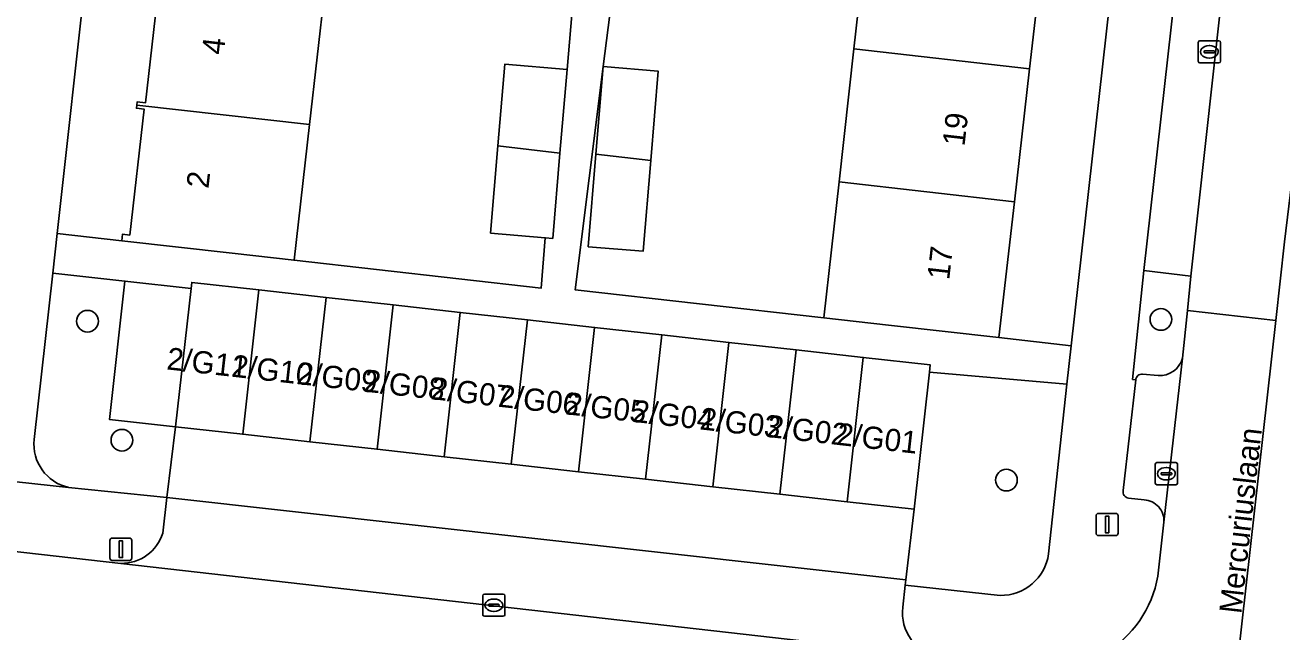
# Model space of a CAD drawing. Extents: x 161928 to 163071, y 386474 to 387428.
# Drawn here: x 162133 to 162189.6, y 386644.6 to 386672 of the extents above; entities that cross this region are included whole.
import ezdxf

# ---------------------------------------------------------------- set-up
doc = ezdxf.new("R2010")
doc.units = 0
for name, color, linetype in [('IMGEO_Berm_groen', 7, 'Continuous'), ('IMGEO_Boom', 7, 'Continuous'), ('IMGEO_Erf', 7, 'Continuous'), ('IMGEO_Groenvoorziening', 7, 'Continuous'), ('IMGEO_Kolk', 7, 'Continuous'), ('IMGEO_Lichtmast', 7, 'Continuous'), ('IMGEO_Openbare_ruimte_label', 7, 'Continuous'), ('IMGEO_Pand', 7, 'Continuous'), ('IMGEO_Pand_nummerreeks', 7, 'Continuous'), ('IMGEO_Parkeervlak_open', 7, 'Continuous'), ('IMGEO_Rijbaan_lokaal_open', 7, 'Continuous'), ('IMGEO_Voetpad_open', 7, 'Continuous')]:
    doc.layers.add(name, color=color, linetype=linetype)

msp = doc.modelspace()

# ---------------------------------------------------------------- linework, layer by layer
at = {"layer": 'IMGEO_Berm_groen'}
msp.add_lwpolyline([(162189.709, 386662.217), (162189.32, 386658.663), (162186.639, 386634.684), (162189.19, 386634.379), (162187.73, 386621.281), (162187.312, 386617.53), (162184.757, 386617.783), (162181.174, 386585.88)], dxfattribs=at)
at = {"layer": 'IMGEO_Boom'}
for centre in [(162184.149, 386658.718), (162135.8, 386658.637), (162137.349, 386653.275), (162177.187, 386651.478)]:
    msp.add_circle(centre, 0.489, dxfattribs=at)
at = {"layer": 'IMGEO_Erf'}
for points in [[(162139.782, 386710.786), (162134.429, 386662.587), (162137.341, 386662.264), (162137.374, 386662.553), (162137.705, 386662.515), (162138.349, 386668.194), (162138.001, 386668.233), (162138.017, 386668.378), (162138.033, 386668.52), (162138.417, 386668.477), (162139.076, 386674.297)], [(162159.537, 386674.105), (162159.033, 386670.106), (162157.765, 386660.044), (162168.959, 386658.789), (162169.649, 386664.92), (162170.323, 386670.912), (162170.997, 386676.905)], [(162146.487, 386673.582), (162145.797, 386667.496), (162145.105, 386661.384), (162156.226, 386660.125), (162156.419, 386662.398), (162153.952, 386662.608), (162154.285, 386666.532), (162154.598, 386670.22), (162157.4, 386669.982), (162157.774, 386674.386)]]:
    msp.add_lwpolyline(points, dxfattribs=at)
for points in [[(162185.509, 386705.724), (162182.357, 386706.078), (162181.659, 386699.965), (162180.974, 386693.974), (162180.29, 386687.983), (162179.605, 386681.992), (162178.92, 386676), (162178.236, 386670.009), (162177.551, 386664.018), (162176.853, 386657.905), (162180.101, 386657.532), (162183.403, 386686.958)], [(162159.033, 386670.106), (162161.505, 386669.899), (162161.167, 386665.88), (162160.823, 386661.785), (162158.351, 386661.993), (162158.702, 386666.161)]]:
    msp.add_lwpolyline(points, close=True, dxfattribs=at)
at = {"layer": 'IMGEO_Groenvoorziening'}
for points in [[(162185.117, 386656.967), (162185.35, 386659.121), (162185.49, 386660.666), (162183.386, 386660.927), (162182.871, 386656.015), (162183.012, 386655.989)], [(162134.945, 386651.151), (162139.379, 386650.691), (162139.767, 386653.881), (162136.786, 386654.214), (162137.481, 386660.448), (162134.231, 386660.808), (162133.398, 386653.309)], [(162179.913, 386655.797), (162173.726, 386656.344), (162173.036, 386650.166), (162172.662, 386646.979), (162172.633, 386646.736), (162176.904, 386646.282)], [(162179.088, 386648.151), (162179.913, 386655.797)], [(162183.325, 386656.248), (162184.022, 386656.185)]]:
    msp.add_lwpolyline(points, dxfattribs=at)
msp.add_lwpolyline([(162139.767, 386653.881), (162140.463, 386660.117), (162137.481, 386660.448), (162136.786, 386654.214)], close=True, dxfattribs=at)
for centre, radius, start, end in [((162184.091, 386657.247), 1.064, 266.3035, 344.762), ((162183.291, 386655.97), 0.28, 83.0524, 176.1615), ((162135.373, 386653.092), 1.987, 173.7179, 257.5531), ((162176.946, 386648.443), 2.161, 268.8734, 352.2384)]:
    msp.add_arc(centre, radius, start, end, dxfattribs=at)
at = {"layer": 'IMGEO_Kolk'}
for p, q in [((162185.831, 386670.348), (162185.831, 386671.2)), ((162185.906, 386671.274), (162186.758, 386671.274)), ((162186.319, 386671.054), (162186.344, 386671.054)), ((162186.832, 386671.2), (162186.832, 386670.348)), ((162186.09, 386670.768), (162186.09, 386670.78)), ((162186.528, 386670.731), (162186.13, 386670.731)), ((162186.133, 386670.817), (162186.531, 386670.817)), ((162186.342, 386670.494), (162186.317, 386670.494)), ((162186.574, 386670.78), (162186.574, 386670.768)), ((162186.758, 386670.274), (162185.906, 386670.274)), ((162183.894, 386651.339), (162183.894, 386652.191)), ((162183.969, 386652.265), (162184.821, 386652.265)), ((162184.196, 386651.808), (162184.594, 386651.808)), ((162184.382, 386652.045), (162184.407, 386652.045)), ((162184.895, 386652.191), (162184.895, 386651.339)), ((162184.821, 386651.265), (162183.969, 386651.265)), ((162184.153, 386651.759), (162184.153, 386651.771)), ((162184.591, 386651.722), (162184.193, 386651.722)), ((162184.405, 386651.485), (162184.38, 386651.485)), ((162184.637, 386651.771), (162184.637, 386651.759)), ((162153.602, 386645.414), (162153.602, 386646.266)), ((162153.677, 386646.34), (162154.529, 386646.34)), ((162154.603, 386646.266), (162154.603, 386645.414)), ((162153.861, 386645.834), (162153.861, 386645.846)), ((162154.299, 386645.797), (162153.901, 386645.797)), ((162153.904, 386645.883), (162154.302, 386645.883)), ((162154.113, 386645.56), (162154.088, 386645.56)), ((162154.09, 386646.12), (162154.115, 386646.12)), ((162154.345, 386645.846), (162154.345, 386645.834)), ((162154.529, 386645.34), (162153.677, 386645.34))]:
    msp.add_line(p, q, dxfattribs=at)
for points in [[(162185.831, 386670.348), (162185.831, 386671.2)], [(162185.906, 386671.274), (162186.758, 386671.274)], [(162186.832, 386671.2), (162186.832, 386670.348)], [(162186.758, 386670.274), (162185.906, 386670.274)], [(162183.894, 386651.339), (162183.894, 386652.191)], [(162183.969, 386652.265), (162184.821, 386652.265)], [(162184.895, 386652.191), (162184.895, 386651.339)], [(162184.821, 386651.265), (162183.969, 386651.265)], [(162153.602, 386645.414), (162153.602, 386646.266)], [(162153.677, 386646.34), (162154.529, 386646.34)], [(162154.603, 386646.266), (162154.603, 386645.414)], [(162154.529, 386645.34), (162153.677, 386645.34)]]:
    msp.add_lwpolyline(points, dxfattribs=at)
for centre, radius, start, end in [((162185.908, 386671.198), 0.0765, 91.552, 178.448), ((162185.908, 386671.198), 0.0765, 91.552, 178.448), ((162186.756, 386671.198), 0.0765, 1.552, 88.448), ((162186.756, 386671.198), 0.0765, 1.552, 88.448), ((162186.13, 386670.777), 0.0403, 85.8775, 175.7526), ((162186.127, 386670.767), 0.0366, 178.938, 274.7102), ((162186.531, 386670.774), 0.043, 264.8664, 352.4533), ((162186.535, 386670.779), 0.0386, 1.7309, 96.639), ((162185.908, 386670.35), 0.0765, 181.552, 268.448), ((162185.908, 386670.35), 0.0765, 181.552, 268.448), ((162186.756, 386670.35), 0.0765, 271.552, 358.448), ((162186.756, 386670.35), 0.0765, 271.552, 358.448), ((162183.971, 386652.189), 0.0765, 91.552, 178.448), ((162183.971, 386652.189), 0.0765, 91.552, 178.448), ((162184.193, 386651.768), 0.0403, 85.8775, 175.7526), ((162184.598, 386651.77), 0.0386, 1.7309, 96.639), ((162184.819, 386652.189), 0.0765, 1.552, 88.448), ((162184.819, 386652.189), 0.0765, 1.552, 88.448), ((162183.971, 386651.341), 0.0765, 181.552, 268.448), ((162183.971, 386651.341), 0.0765, 181.552, 268.448), ((162184.19, 386651.758), 0.0366, 178.938, 274.7102), ((162184.594, 386651.765), 0.043, 264.8664, 352.4533), ((162184.819, 386651.341), 0.0765, 271.552, 358.448), ((162184.819, 386651.341), 0.0765, 271.552, 358.448), ((162153.679, 386646.264), 0.0765, 91.552, 178.448), ((162153.679, 386646.264), 0.0765, 91.552, 178.448), ((162154.527, 386646.264), 0.0765, 1.552, 88.448), ((162154.527, 386646.264), 0.0765, 1.552, 88.448), ((162153.901, 386645.843), 0.0403, 85.8775, 175.7526), ((162153.898, 386645.833), 0.0366, 178.938, 274.7102), ((162154.302, 386645.84), 0.043, 264.8664, 352.4533), ((162154.306, 386645.845), 0.0386, 1.7309, 96.639), ((162153.679, 386645.416), 0.0765, 181.552, 268.448), ((162153.679, 386645.416), 0.0765, 181.552, 268.448), ((162154.527, 386645.416), 0.0765, 271.552, 358.448), ((162154.527, 386645.416), 0.0765, 271.552, 358.448)]:
    msp.add_arc(centre, radius, start, end, dxfattribs=at)
for centre, major_axis, ratio, start_param, end_param in [((162186.318, 386670.774), (-0.387, 0.002), 0.722429, 4.712389, 7.853982), ((162186.343, 386670.774), (-0.39, 0.002), 0.717154, 1.570796, 4.712389), ((162184.381, 386651.765), (-0.387, 0.002), 0.722429, 4.712389, 7.853982), ((162184.406, 386651.765), (-0.39, 0.002), 0.717154, 1.570796, 4.712389), ((162154.089, 386645.84), (-0.387, 0.002), 0.722429, 4.712389, 7.853982), ((162154.114, 386645.84), (-0.39, 0.002), 0.717154, 1.570796, 4.712389)]:
    msp.add_ellipse(centre, major_axis=major_axis, ratio=ratio, start_param=start_param, end_param=end_param, dxfattribs=at)
at = {"layer": 'IMGEO_Lichtmast'}
for p, q in [((162181.227, 386649.079), (162181.227, 386649.879)), ((162181.227, 386649.879), (162181.227, 386649.079)), ((162181.327, 386649.979), (162182.117, 386649.979)), ((162182.117, 386649.979), (162181.327, 386649.979)), ((162182.217, 386649.879), (162182.217, 386649.079)), ((162182.217, 386649.079), (162182.217, 386649.879)), ((162182.117, 386648.979), (162181.327, 386648.979)), ((162181.327, 386648.979), (162182.117, 386648.979)), ((162136.806, 386647.962), (162136.806, 386648.762)), ((162136.806, 386648.762), (162136.806, 386647.962)), ((162136.906, 386648.862), (162137.696, 386648.862)), ((162137.696, 386648.862), (162136.906, 386648.862)), ((162137.796, 386648.762), (162137.796, 386647.962)), ((162137.796, 386647.962), (162137.796, 386648.762)), ((162137.696, 386647.862), (162136.906, 386647.862)), ((162136.906, 386647.862), (162137.696, 386647.862))]:
    msp.add_line(p, q, dxfattribs=at)
for points in [[(162181.647, 386649.854), (162181.797, 386649.854), (162181.797, 386649.104), (162181.647, 386649.104), (162181.647, 386649.854)], [(162137.226, 386648.737), (162137.376, 386648.737), (162137.376, 386647.987), (162137.226, 386647.987), (162137.226, 386648.737)]]:
    msp.add_lwpolyline(points, dxfattribs=at)
for centre, start, end in [((162181.327, 386649.879), 90, 180), ((162181.327, 386649.879), 90, 180), ((162182.117, 386649.879), 0, 90), ((162182.117, 386649.879), 360, 90), ((162181.327, 386649.079), 180, 270), ((162181.327, 386649.079), 180, 270), ((162182.117, 386649.079), 270, 0), ((162182.117, 386649.079), 270, 0), ((162136.906, 386648.762), 90, 180), ((162136.906, 386648.762), 90, 180), ((162137.696, 386648.762), 0, 90), ((162137.696, 386648.762), 360, 90), ((162136.906, 386647.962), 180, 270), ((162136.906, 386647.962), 180, 270), ((162137.696, 386647.962), 270, 0), ((162137.696, 386647.962), 270, 0)]:
    msp.add_arc(centre, 0.1, start, end, dxfattribs=at)
at = {"layer": 'IMGEO_Pand'}
for points in [[(162178.236, 386670.009), (162178.92, 386676), (162170.997, 386676.905), (162170.323, 386670.912)], [(162138.763, 386674.458), (162138.749, 386674.334), (162139.076, 386674.297), (162138.417, 386668.477), (162138.033, 386668.52), (162138.017, 386668.378), (162145.797, 386667.496), (162146.487, 386673.582)], [(162170.323, 386670.912), (162169.649, 386664.92), (162177.551, 386664.018), (162178.236, 386670.009)], [(162157.4, 386669.982), (162154.598, 386670.22), (162154.285, 386666.532), (162157.08, 386666.215)], [(162161.167, 386665.88), (162161.505, 386669.899), (162159.033, 386670.106), (162158.702, 386666.161)], [(162138.017, 386668.378), (162138.001, 386668.233), (162138.349, 386668.194), (162137.705, 386662.515), (162137.374, 386662.553), (162137.341, 386662.264), (162142.31, 386661.701), (162145.105, 386661.384), (162145.797, 386667.496)], [(162157.08, 386666.215), (162154.285, 386666.532), (162153.952, 386662.608), (162156.419, 386662.398), (162156.754, 386662.37)], [(162158.702, 386666.161), (162158.351, 386661.993), (162160.823, 386661.785), (162161.167, 386665.88)], [(162169.649, 386664.92), (162168.959, 386658.789), (162171.885, 386658.461), (162176.853, 386657.905), (162177.551, 386664.018)], [(162142.791, 386653.543), (162143.517, 386660.045), (162140.493, 386660.383), (162140.463, 386660.117), (162139.767, 386653.881)], [(162145.816, 386653.206), (162146.542, 386659.708), (162143.517, 386660.045), (162142.791, 386653.543)], [(162148.84, 386652.868), (162149.566, 386659.37), (162146.542, 386659.708), (162145.816, 386653.206)], [(162151.865, 386652.53), (162152.591, 386659.032), (162149.566, 386659.37), (162148.84, 386652.868)], [(162154.889, 386652.192), (162155.615, 386658.694), (162152.591, 386659.032), (162151.865, 386652.53)], [(162157.914, 386651.855), (162158.64, 386658.357), (162155.615, 386658.694), (162154.889, 386652.192)], [(162160.938, 386651.517), (162161.664, 386658.019), (162158.64, 386658.357), (162157.914, 386651.855)], [(162163.963, 386651.179), (162164.689, 386657.681), (162161.664, 386658.019), (162160.938, 386651.517)], [(162166.987, 386650.841), (162167.713, 386657.343), (162164.689, 386657.681), (162163.963, 386651.179)], [(162170.011, 386650.504), (162170.738, 386657.006), (162167.713, 386657.343), (162166.987, 386650.841)], [(162173.036, 386650.166), (162173.726, 386656.344), (162173.762, 386656.668), (162170.738, 386657.006), (162170.011, 386650.504)]]:
    msp.add_lwpolyline(points, close=True, dxfattribs=at)
at = {"layer": 'IMGEO_Parkeervlak_open'}
msp.add_lwpolyline([(162187.484, 386678.615), (162185.389, 386678.856), (162183.386, 386660.927), (162185.49, 386660.666)], close=True, dxfattribs=at)
for points in [[(162184.282, 386649.581), (162185.117, 386656.967)], [(162183.012, 386655.989), (162182.447, 386651.008)], [(162184.022, 386656.185), (162183.325, 386656.248)], [(162182.688, 386650.661), (162183.395, 386650.585)]]:
    msp.add_lwpolyline(points, dxfattribs=at)
for centre, radius, start, end in [((162184.091, 386657.247), 1.064, 266.3035, 344.762), ((162183.291, 386655.97), 0.28, 83.0524, 176.1615), ((162182.733, 386650.949), 0.292, 168.3673, 261.1946), ((162183.342, 386649.644), 0.942, 356.1633, 86.7557)]:
    msp.add_arc(centre, radius, start, end, dxfattribs=at)
at = {"layer": 'IMGEO_Rijbaan_lokaal_open'}
for points in [[(162191.383, 386677.164), (162191.485, 386678.234), (162191.691, 386680.339), (162191.927, 386682.236), (162187.957, 386682.681), (162187.711, 386680.712), (162187.484, 386678.615), (162185.49, 386660.666), (162185.35, 386659.121), (162189.32, 386658.663), (162189.709, 386662.217), (162191.379, 386675.956)], [(162181.174, 386585.88), (162184.757, 386617.783), (162186.639, 386634.684), (162189.32, 386658.663), (162185.35, 386659.121), (162185.117, 386656.967), (162184.282, 386649.581), (162184.043, 386647.418)]]:
    msp.add_lwpolyline(points, dxfattribs=at)
msp.add_lwpolyline([(162137.297, 386647.725), (162127.886, 386648.779), (162127.319, 386643.804), (162174.153, 386638.563), (162177.166, 386638.193), (162177.659, 386643.176), (162174.184, 386643.534)], close=True, dxfattribs=at)
msp.add_arc((162179.063, 386647.988), 5.013, 253.7355, 353.4705, dxfattribs=at)
at = {"layer": 'IMGEO_Voetpad_open'}
for points in [[(162189.312, 386737.892), (162188.314, 386730.719), (162185.687, 386707.307), (162185.509, 386705.724), (162183.403, 386686.958), (162180.101, 386657.532), (162179.913, 386655.797), (162179.088, 386648.151)], [(162134.231, 386660.808), (162134.429, 386662.587), (162139.782, 386710.786), (162139.955, 386712.346), (162136.616, 386712.732), (162133.024, 386713.116), (162131.325, 386713.298), (162130.567, 386713.382), (162130.423, 386712.063), (162131.756, 386711.955), (162131.706, 386711.363), (162135.45, 386710.968)], [(162182.447, 386651.008), (162183.012, 386655.989), (162182.871, 386656.015), (162183.386, 386660.927), (162185.389, 386678.856), (162187.484, 386678.615), (162187.711, 386680.712)], [(162157.774, 386674.386), (162157.4, 386669.982), (162157.08, 386666.215), (162156.754, 386662.37), (162156.419, 386662.398), (162156.226, 386660.125), (162145.105, 386661.384), (162142.31, 386661.701), (162137.341, 386662.264), (162134.429, 386662.587), (162134.231, 386660.808), (162137.481, 386660.448), (162140.463, 386660.117), (162140.493, 386660.383), (162143.517, 386660.045), (162146.542, 386659.708), (162149.566, 386659.37), (162152.591, 386659.032), (162155.615, 386658.694), (162158.64, 386658.357), (162161.664, 386658.019), (162164.689, 386657.681), (162167.713, 386657.343), (162170.738, 386657.006), (162173.762, 386656.668), (162173.726, 386656.344), (162179.913, 386655.797), (162180.101, 386657.532), (162176.853, 386657.905), (162171.885, 386658.461), (162168.959, 386658.789), (162157.765, 386660.044), (162159.033, 386670.106), (162159.537, 386674.105)], [(162126.123, 386672.637), (162123.909, 386652.338), (162134.945, 386651.151)], [(162133.398, 386653.309), (162134.231, 386660.808)], [(162139.379, 386650.691), (162134.945, 386651.151), (162123.909, 386652.338), (162118.839, 386652.858), (162116.514, 386653.183), (162116.346, 386653.194), (162111.768, 386653.747), (162111.648, 386652.96)], [(162139.379, 386650.691), (162139.191, 386649.093)], [(162139.191, 386649.093), (162139.379, 386650.691)], [(162172.527, 386645.747), (162172.633, 386646.736), (162172.662, 386646.979), (162139.379, 386650.691)], [(162183.395, 386650.585), (162182.688, 386650.661)], [(162113.796, 386650.359), (162118.37, 386649.846), (162118.423, 386650.325), (162123.601, 386649.747), (162123.548, 386649.266), (162125.103, 386649.091), (162127.886, 386648.779), (162137.297, 386647.725)], [(162184.043, 386647.418), (162184.282, 386649.581)], [(162137.297, 386647.725), (162174.184, 386643.534)], [(162176.904, 386646.282), (162172.633, 386646.736), (162172.527, 386645.747)]]:
    msp.add_lwpolyline(points, dxfattribs=at)
msp.add_lwpolyline([(162173.036, 386650.166), (162170.011, 386650.504), (162166.987, 386650.841), (162163.963, 386651.179), (162160.938, 386651.517), (162157.914, 386651.855), (162154.889, 386652.192), (162151.865, 386652.53), (162148.84, 386652.868), (162145.816, 386653.206), (162142.791, 386653.543), (162139.767, 386653.881), (162139.379, 386650.691), (162172.662, 386646.979)], close=True, dxfattribs=at)
for centre, radius, start, end in [((162135.373, 386653.092), 1.987, 173.7179, 257.5531), ((162182.733, 386650.949), 0.292, 168.3673, 261.1946), ((162183.342, 386649.644), 0.942, 356.1633, 86.7557), ((162137.333, 386649.671), 1.946, 268.9461, 342.7336), ((162137.333, 386649.671), 1.946, 268.9461, 342.7336), ((162176.946, 386648.443), 2.161, 268.8734, 352.2384), ((162179.063, 386647.988), 5.013, 253.7355, 353.4705), ((162174.479, 386645.482), 1.97, 172.2543, 261.3943), ((162174.479, 386645.482), 1.97, 172.2543, 261.3943)]:
    msp.add_arc(centre, radius, start, end, dxfattribs=at)

# ---------------------------------------------------------------- texts
at = {"layer": 'IMGEO_Openbare_ruimte_label'}
msp.add_text('Mercuriuslaan', height=1, rotation=83.6282, dxfattribs=at).set_placement((162187.766, 386645.426))
at = {"layer": 'IMGEO_Pand_nummerreeks'}
for s, rotation, p in [('4', 83.4704, (162141.933, 386670.614)), ('19', 83.4819, (162175.299, 386666.493)), ('2', 83.4704, (162141.244, 386664.589)), ('17', 83.4819, (162174.611, 386660.471)), ('2/G11', 353.5742, (162139.334, 386656.47)), ('2/G10', 353.5742, (162142.255, 386656.141)), ('2/G09', 353.5742, (162145.184, 386655.811)), ('2/G08', 353.5742, (162148.218, 386655.469)), ('2/G07', 353.5742, (162151.241, 386655.129)), ('2/G06', 353.5742, (162154.268, 386654.788)), ('2/G05', 353.5742, (162157.295, 386654.447)), ('2/G04', 353.5742, (162160.322, 386654.106)), ('2/G03', 353.5742, (162163.348, 386653.765)), ('2/G02', 353.5742, (162166.369, 386653.425)), ('2/G01', 353.5742, (162169.512, 386653.071))]:
    msp.add_text(s, height=1, rotation=rotation, dxfattribs=at).set_placement(p)

doc.saveas('drawing.dxf')
